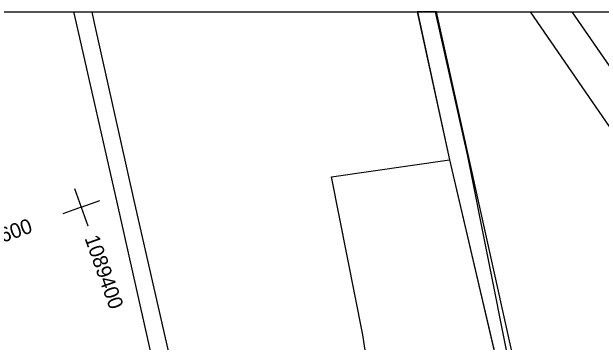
# Model space of a CAD drawing. Extents: x -636600 to -628587, y -1090963 to -1085869.
# Drawn here: x -629737.5 to -629617.6, y -1086305.4 to -1086238.3 of the extents above; entities that cross this region are included whole.
import ezdxf

# ---------------------------------------------------------------- set-up
doc = ezdxf.new("R2010")
doc.units = 0
for name, color, linetype in [('01_PARCELY_NÁVRH_PC', 7, 'Continuous'), ('07_OCH_P A POPISY TI', 7, 'Continuous'), ('08_LEGENDA_HV', 7, 'Continuous'), ('23', 7, 'Continuous'), ('34', 7, 'Continuous'), ('40', 7, 'Continuous'), ('síť křížků', 7, 'Continuous')]:
    doc.layers.add(name, color=color, linetype=linetype)

msp = doc.modelspace()

# ---------------------------------------------------------------- linework, layer by layer
at = {"layer": '01_PARCELY_NÁVRH_PC'}
msp.add_line((-629651.13, -1086238.26), (-629655.04, -1086238.26), dxfattribs=at)
msp.add_lwpolyline([(-629655.04, -1086238.26), (-629648.46, -1086268.36), (-629639.03, -1086308.86), (-629634.49, -1086342.71), (-629633.79, -1086357.88), (-629621.04, -1086355), (-629625.48, -1086353.47), (-629628.87, -1086350.15), (-629630.5, -1086345.74), (-629635.59, -1086308.23), (-629651.13, -1086238.26)], dxfattribs=at)
at = {"layer": '07_OCH_P A POPISY TI'}
msp.add_lwpolyline([(-629632.11, -1086238.26), (-629607.62, -1086273.81), (-629575.76, -1086320.34), (-629541.08, -1086371.34)], dxfattribs=at)
at = {"layer": '08_LEGENDA_HV'}
msp.add_line((-629847.27, -1086238.26), (-629152.5, -1086238.26), dxfattribs=at)
at = {"layer": '23'}
for p, q in [((-629672.47, -1086271.84), (-629648.46, -1086268.36)), ((-629648.46, -1086268.36), (-629639.03, -1086308.86)), ((-629666.14, -1086303.97), (-629672.47, -1086271.84)), ((-629661.86, -1086330.39), (-629666.14, -1086303.97))]:
    msp.add_line(p, q, dxfattribs=at)
at = {"layer": '34'}
msp.add_line((-629623.61, -1086238.26), (-629601.85, -1086269.84), dxfattribs=at)
at = {"layer": '40'}
for p, q in [((-629724.4, -1086240.6), (-629724.91, -1086238.26)), ((-629721.26, -1086238.26), (-629720.82, -1086240.21)), ((-629654.98, -1086238.26), (-629648.46, -1086268.36)), ((-629644.74, -1086267.59), (-629651.37, -1086238.26)), ((-629716, -1086277.27), (-629724.4, -1086240.6)), ((-629720.82, -1086240.21), (-629712.72, -1086276.64)), ((-629635.1, -1086315.96), (-629644.74, -1086267.59)), ((-629712.72, -1086276.64), (-629705.36, -1086308.91)), ((-629708.72, -1086309.81), (-629716, -1086277.27))]:
    msp.add_line(p, q, dxfattribs=at)
at = {"layer": 'síť křížků'}
for p, q in [((-629724.75, -1086274.21), (-629722.07, -1086281.75)), ((-629723.41, -1086277.98), (-629719.64, -1086276.65)), ((-629723.41, -1086277.98), (-629727.18, -1086279.32))]:
    msp.add_line(p, q, dxfattribs=at)

# ---------------------------------------------------------------- texts
for s, rotation, p in [('635600', 19.5414, (-629745.72, -1086287.49)), ('1089400', 289.5414, (-629722.77, -1086284.27))]:
    msp.add_text(s, height=3, rotation=rotation, dxfattribs=at).set_placement(p)

doc.saveas('drawing.dxf')
